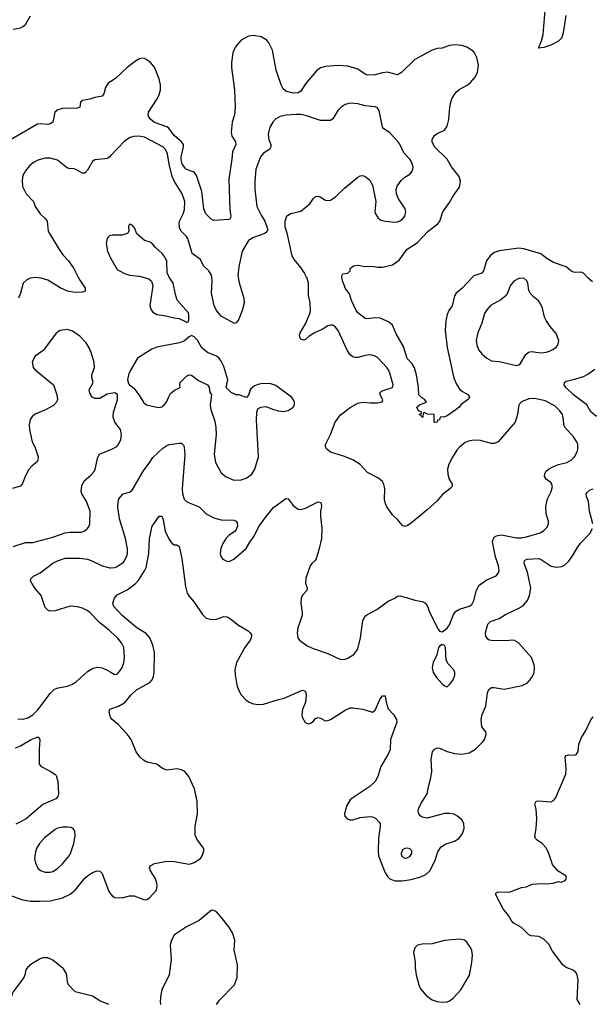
# Model space of a CAD drawing. Header units: inches. Extents: x 1682530 to 1839546, y 640742 to 791647.
# Tile 747 of 923: x 1829264 to 1833874, y 714132 to 722076. Entities that reach past the tile are written whole.
import ezdxf

# ---------------------------------------------------------------- set-up
doc = ezdxf.new("R2010")
doc.units = ezdxf.units.IN
doc.header["$MEASUREMENT"] = 0
for name, color, linetype in [('B8721', 7, 'Continuous'), ('B8722', 7, 'Continuous'), ('B8731', 7, 'Continuous'), ('B8732', 7, 'Continuous')]:
    doc.layers.add(name, color=color, linetype=linetype)

msp = doc.modelspace()

# ---------------------------------------------------------------- linework, layer by layer
at = {"layer": 'B8721', "color": 5}
for points, elevation in [([(1829736.5, 720000), (1829750, 719974), (1829792.7, 719910), (1829793.2, 719886.8), (1829770, 719878), (1829710, 719875.1), (1829650, 719885.4), (1829590, 719912.8), (1829490, 719975.4), (1829438, 719990), (1829390, 719995.8), (1829348.7, 719991.3), (1829321.7, 719978.3), (1829290.8, 719950), (1829270.6, 719870), (1829253, 719830)], 640), ([(1830000, 719059.6), (1829970, 719054), (1829910, 719021.2), (1829870, 719021.2), (1829849.2, 719030), (1829830, 719062), (1829823.7, 719090), (1829857.2, 719150), (1829844.5, 719190), (1829847, 719210), (1829867, 719270), (1829864.5, 719310), (1829840.9, 719390), (1829824.5, 719430), (1829799.5, 719470), (1829750, 719522), (1829690, 719562), (1829650, 719576.2), (1829590.4, 719569.6), (1829560.7, 719550), (1829451.9, 719408.1), (1829390, 719361.2), (1829365.3, 719314.7), (1829372.7, 719270), (1829388, 719250), (1829536.4, 719130), (1829563.1, 719050), (1829568.7, 719011.3), (1829561.1, 718990), (1829536.4, 718963.6), (1829472.3, 718927.7), (1829387.5, 718892.5), (1829364.8, 718875.2), (1829348.8, 718850), (1829340.9, 718810), (1829343.1, 718770), (1829365.7, 718670), (1829384.9, 718630), (1829413, 718550), (1829410, 718522), (1829404, 718510), (1829364.2, 718475.8), (1829336.2, 718443.8), (1829302.2, 718377.8), (1829285.5, 718334.5), (1829270, 718312.7), (1829205.2, 718294.8)], 660), ([(1829210, 717827), (1829310, 717857.1), (1829370, 717858), (1829530, 717900.9), (1829630, 717936), (1829670, 717941.7), (1829758.9, 717941.1), (1829784, 717950), (1829809.6, 717970.4), (1829823.7, 717990), (1829829.5, 718010), (1829831.3, 718110), (1829803.1, 718190), (1829765.7, 718250), (1829759.7, 718270), (1829764.1, 718315.9), (1829784.5, 718355.5), (1829838.6, 718401.4), (1829864.2, 718430), (1829872.8, 718450), (1829893, 718547), (1829907, 718570), (1830000, 718608.4)], 660), ([(1830000, 717137.9), (1829986.3, 717150), (1829909.2, 717209.2), (1829830, 717292.4), (1829807.6, 717310), (1829770, 717327.7), (1829730, 717339.8), (1829670, 717345.6), (1829550, 717308), (1829510, 717305.4), (1829490, 717312.8), (1829470, 717332.7), (1829437.2, 717430), (1829388.3, 717488.3), (1829362, 717530), (1829351.6, 717550), (1829354.9, 717565.1), (1829374.3, 717585.7), (1829430, 717614.6), (1829530, 717691.3), (1829570, 717711.2), (1829630, 717731.2), (1829750, 717730.8), (1829810, 717723), (1829846.7, 717710), (1829930, 717669.2), (1829990, 717653.2), (1830000, 717653.9)], 640), ([(1829250, 716434.6), (1829290, 716432.7), (1829330, 716443.6), (1829370, 716468.1), (1829410, 716507.7), (1829510, 716641), (1829544.4, 716675.6), (1829573.1, 716686.9), (1829650, 716699), (1829690, 716715.2), (1829722.6, 716737.4), (1829810, 716816.9), (1829850, 716840.7), (1829890, 716851.1), (1829930, 716845.8), (1829969.3, 716829.3), (1830000, 716810.8)], 640), ([(1830000, 716443.7), (1829995.6, 716450), (1829985.1, 716490), (1829990, 716513), (1830000, 716516.5)], 620), ([(1829230, 716201.7), (1829270, 716217.7), (1829356.2, 716270), (1829410.3, 716290.2), (1829421.3, 716281.3), (1829427, 716267), (1829420.8, 716190), (1829420.5, 716070), (1829436, 716050), (1829510, 716014.4), (1829547.3, 715990), (1829557.5, 715977.5), (1829571.7, 715930), (1829577.8, 715830), (1829571.6, 715810), (1829554, 715790), (1829450, 715743.5), (1829315.3, 715630), (1829233.9, 715586.1)], 620), ([(1829150, 715027.7), (1829277.7, 714977.7), (1829350, 714965.2), (1829430, 714963.5), (1829510, 714968), (1829610, 714992.6), (1829670, 715021.1), (1829710, 715053.4), (1829788.6, 715150), (1829809.9, 715170.1), (1829850, 715196), (1829890, 715210.3), (1829910, 715206.4), (1829928.9, 715188.9), (1829982.9, 715042.9), (1830000, 715020.1)], 620), ([(1829984, 714130), (1829910, 714161.6), (1829850, 714198.7), (1829710, 714231.8), (1829656.3, 714290), (1829649.7, 714310), (1829645.1, 714365.1), (1829636.3, 714390), (1829618, 714418), (1829530, 714488.2), (1829490, 714507.1), (1829450, 714508.5), (1829430, 714500.4), (1829361.4, 714458.6), (1829326, 714430), (1829313.4, 714410), (1829306.3, 714370), (1829298, 714350), (1829210, 714233), (1829202.6, 714217.4), (1829189.4, 714170), (1829179.5, 714080.5)], 620)]:
    msp.add_lwpolyline(points, dxfattribs=dict(at, elevation=elevation))
at = {"layer": 'B8721', "color": 5, "elevation": 640}
msp.add_lwpolyline([(1829650, 715562.9), (1829610, 715562.4), (1829570, 715552.8), (1829550, 715542.4), (1829463.7, 715476.3), (1829423.1, 715430), (1829400.3, 715390), (1829388.5, 715350), (1829384.4, 715310), (1829392.5, 715272.5), (1829410.5, 715230.5), (1829432.5, 715212.5), (1829470, 715198), (1829510, 715198.4), (1829530, 715204.4), (1829570, 715228.2), (1829610, 715266), (1829662.9, 715330), (1829673.6, 715350), (1829700.7, 715430), (1829712.1, 715492.1), (1829709.2, 715530), (1829694, 715550), (1829678, 715558)], close=True, dxfattribs=at)
at = {"layer": 'B8722', "color": 5}
for points, elevation in [([(1829210, 721999.6), (1829270, 722011.7), (1829290, 722021.1), (1829310, 722038.4), (1829351.9, 722108.1)], 620), ([(1830000, 721578.2), (1829976.7, 721563.3), (1829955.6, 721530), (1829942, 721478), (1829930, 721458.4), (1829870, 721449.6), (1829830, 721436.3), (1829770, 721424.5), (1829755.5, 721410), (1829748.2, 721371.8), (1829730, 721361.6), (1829610, 721359.7), (1829571.9, 721348.1), (1829547.7, 721330), (1829530.4, 721250), (1829510, 721235.6), (1829490, 721229.7), (1829430, 721235.8), (1829407.4, 721232.6), (1829190, 721107.8)], 620), ([(1830000, 720979.8), (1829990, 720969.2), (1829970, 720957.2), (1829950, 720952.7), (1829870, 720946), (1829850, 720933.2), (1829810, 720861.2), (1829790, 720839.3), (1829770, 720838.4), (1829710, 720871.5), (1829690, 720875.6), (1829670, 720873.6), (1829650, 720879.7), (1829570, 720943.5), (1829510, 720959.7), (1829470, 720958.9), (1829410, 720942.3), (1829375.2, 720924.8), (1829343.4, 720896.6), (1829310, 720858), (1829290, 720819), (1829282.8, 720782.8), (1829286.7, 720730), (1829317.4, 720670), (1829375.3, 720610), (1829387.7, 720570), (1829427.7, 720510), (1829470, 720473.4), (1829486, 720450), (1829493.4, 720370), (1829504.2, 720350), (1829581.8, 720221.8), (1829615.6, 720175.6), (1829658.3, 720130), (1829700.3, 720070), (1829736.5, 720000)], 640), ([(1830000, 720334.5), (1829988.4, 720331.6), (1829977.5, 720322.5), (1829968.2, 720310), (1829961.1, 720270), (1829972.8, 720210), (1829987.8, 720170), (1830000, 720148.6)], 660)]:
    msp.add_lwpolyline(points, dxfattribs=dict(at, elevation=elevation))
at = {"layer": 'B8731', "color": 5}
for points, elevation in [([(1830000, 717653.9), (1830030, 717656.1), (1830050, 717664), (1830100, 717700), (1830110, 717710.4), (1830128.1, 717750), (1830133.4, 717770), (1830133.4, 717806.6), (1830117.9, 717890), (1830069, 718050), (1830055.9, 718144.1), (1830057.2, 718182.7), (1830063.6, 718210), (1830099, 718250), (1830150, 718263.8), (1830170, 718280.5), (1830263.1, 718436.9), (1830314.6, 718505.4), (1830336.6, 718543.4), (1830419.4, 718620.6), (1830450, 718641.6), (1830470, 718648.2), (1830550, 718660.3), (1830570, 718658.4), (1830583.8, 718643.8), (1830589.1, 718629.1), (1830594.5, 718565.5), (1830573.4, 718290), (1830576.5, 718250), (1830590, 718208), (1830610, 718188.2), (1830630, 718177.1), (1830710, 718145.7), (1830768.9, 718088.9), (1830830, 718058), (1830890, 718042), (1830990, 718038), (1831010.4, 718030.4), (1831018, 718018), (1831020.7, 717990), (1831010, 717962), (1831001, 717950), (1830950, 717916), (1830930, 717892.7), (1830901.6, 717850), (1830886.4, 717810), (1830881.6, 717770), (1830884.9, 717744.9), (1830903.4, 717723.4), (1830930, 717710.6), (1830953.8, 717706.2), (1830990, 717723), (1831089.4, 717810), (1831118.9, 717861.1), (1831155.1, 717910), (1831191.6, 717988.4), (1831251.1, 718068.9), (1831310, 718140.5), (1831410, 718214), (1831430, 718210.7), (1831470, 718158), (1831490, 718139.3), (1831510, 718128.2), (1831530, 718124.4), (1831570, 718134.4), (1831670, 718186.8), (1831690, 718181), (1831694.6, 718174.6), (1831697.1, 718150), (1831688.8, 718111.2), (1831688.7, 718070), (1831701.1, 717970), (1831697, 717890), (1831679.5, 717810), (1831654, 717726), (1831647.3, 717712.7), (1831620.7, 717690), (1831605.5, 717670), (1831570.6, 717570), (1831568.4, 717530), (1831581.6, 717490), (1831579.1, 717470), (1831545.5, 717434.5), (1831534.4, 717410), (1831530.4, 717369.6), (1831543.1, 717290), (1831541.3, 717270), (1831506, 717170), (1831501.6, 717130), (1831507.7, 717090), (1831520.7, 717070), (1831583.6, 717023.6), (1831630, 717002), (1831750, 716962), (1831850, 716915.5), (1831890, 716916.3), (1831910, 716924.9), (1831961.7, 716958.3), (1831990, 717001), (1832012.8, 717090), (1832031.8, 717230), (1832050, 717264), (1832064, 717276), (1832143.3, 717316.7), (1832234.2, 717385.9), (1832288.7, 717410), (1832310, 717426), (1832330, 717426.8), (1832392.5, 717412.5), (1832450, 717394), (1832510, 717382), (1832530.4, 717370.4), (1832550.3, 717350.3), (1832570.5, 717290), (1832638, 717158), (1832650, 717142), (1832670, 717138), (1832710, 717166.8), (1832730, 717194), (1832761.8, 717278.2), (1832777.8, 717302.2), (1832810, 717321.7), (1832890, 717344), (1832910, 717358.7), (1832926.2, 717390), (1832946.9, 717473.1), (1832970, 717513.4), (1833030, 717558.3), (1833106.6, 717590), (1833125.3, 717614.7), (1833129.6, 717630.4), (1833124.4, 717670), (1833102.4, 717742.4), (1833079.8, 717850), (1833077.7, 717870), (1833090, 717900.5), (1833110, 717912), (1833150, 717919.5), (1833270, 717896.8), (1833310, 717897.1), (1833350, 717903.5), (1833462.6, 717937.4), (1833490, 717954), (1833517, 717983), (1833528.2, 718010), (1833529.7, 718030), (1833509.7, 718090), (1833508.2, 718150), (1833521.1, 718210), (1833551, 718270), (1833561, 718310), (1833550, 718340.7), (1833509.6, 718370), (1833501.4, 718381.4), (1833497.4, 718390), (1833498.5, 718410), (1833507.2, 718430), (1833529.7, 718450), (1833570, 718471.7), (1833610, 718488.6), (1833677.2, 718502.8), (1833714.8, 718525.2), (1833739.1, 718550), (1833759.1, 718590), (1833765.4, 718610), (1833764, 718650), (1833756.9, 718670), (1833729.8, 718710), (1833659.7, 718790), (1833651, 718810), (1833650.7, 718850), (1833640.3, 718890), (1833620, 718920), (1833579.7, 718959.7), (1833501.5, 719001.5), (1833418.8, 719018.8), (1833370, 719017.4), (1833310, 718992.8), (1833288, 718970), (1833278.7, 718890), (1833259.5, 718830), (1833122, 718670), (1833090, 718656.3), (1833070, 718656.9), (1832970, 718683), (1832910, 718682.4), (1832883.4, 718676.6), (1832855.8, 718664.2), (1832810, 718627.3), (1832790, 718604.5), (1832754.1, 718545.9), (1832725.7, 718490), (1832713.7, 718450), (1832716.5, 718410), (1832728.7, 718370), (1832752.4, 718330), (1832750.5, 718310), (1832732.7, 718290), (1832673.7, 718246.3), (1832629.1, 718190.9), (1832550, 718121.6), (1832423, 718017), (1832390, 717993), (1832370, 717987.6), (1832350, 717995.6), (1832310, 718042.9), (1832270, 718080.9), (1832225.6, 718145.6), (1832213.6, 718170), (1832204.9, 718204.9), (1832208.3, 718290), (1832199.7, 718330), (1832189.6, 718350), (1832156.6, 718376.6), (1832070, 718422.4), (1832010, 718487.6), (1831950, 718525.6), (1831875.2, 718555.2), (1831770, 718588.3), (1831739.6, 718610), (1831729.6, 718630), (1831729.6, 718650), (1831771.3, 718730), (1831808.2, 718830), (1831850.9, 718889.1), (1831930, 718948.7), (1831990, 718983), (1832030, 718990.4), (1832090, 718983.8), (1832150, 718986.4), (1832186, 718994), (1832192.3, 719010), (1832171.6, 719050), (1832172.3, 719070), (1832196.4, 719083.6), (1832270, 719107.7), (1832276.9, 719130), (1832250, 719225.2), (1832238, 719250), (1832225.1, 719270), (1832150, 719351.6), (1832125.4, 719365.4), (1832090, 719372.8), (1832050, 719366.9), (1831990, 719349.7), (1831970, 719349.7), (1831950, 719355.8), (1831930, 719371.5), (1831904.4, 719410), (1831832.1, 719570), (1831810, 719596.3), (1831790, 719611), (1831770, 719612.3), (1831750, 719605.6), (1831703.4, 719576.6), (1831647.9, 719552.1), (1831598, 719522), (1831570, 719497.2), (1831552, 719490), (1831536.5, 719496.5), (1831526.8, 719506.8), (1831520.9, 719530), (1831525.1, 719550), (1831570, 719622.8), (1831606.3, 719710), (1831609.7, 719730), (1831606.6, 719790), (1831593.7, 719853.7), (1831593.6, 719950), (1831581.3, 719990), (1831576.2, 720000)], 640), ([(1830259.9, 720000), (1830270, 719997.6), (1830304.4, 719984.4), (1830325.8, 719965.8), (1830337.3, 719930), (1830312.7, 719770), (1830321.1, 719741.1), (1830337.1, 719717.1), (1830370, 719699.1), (1830430, 719690.6), (1830510, 719670.7), (1830550, 719666.8), (1830602, 719642), (1830610, 719634), (1830622, 719638), (1830628, 719652), (1830628.7, 719690), (1830624, 719710), (1830534, 719814), (1830519.3, 719859.3), (1830500.7, 719950), (1830469.9, 720000)], 660), ([(1831026, 720000), (1831033.5, 719953.5), (1831070.4, 719829.6), (1831075.3, 719790), (1831058.4, 719730), (1831030, 719661.2), (1831010, 719629.2), (1830995.2, 719624.8), (1830890, 719685.4), (1830849.8, 719730), (1830833.5, 719770), (1830810.6, 719870), (1830817.1, 719970), (1830812.5, 720000)], 640), ([(1832916.6, 720000), (1832830, 719907.8), (1832782.6, 719870), (1832770, 719849.2), (1832752, 719768), (1832725.7, 719730), (1832710, 719697.2), (1832700.8, 719650), (1832696.1, 719570), (1832711.1, 719431.1), (1832765.2, 719185.2), (1832788.5, 719130), (1832814, 719094), (1832836.3, 719076.3), (1832884, 719050), (1832890.7, 719030), (1832874, 719010), (1832821, 718970), (1832806.8, 718950), (1832782.8, 718930), (1832710, 718880.9), (1832690, 718872.7), (1832654, 718870), (1832650, 718848), (1832634, 718846), (1832630, 718828), (1832610, 718826), (1832606, 718830), (1832606, 718890), (1832554, 718894), (1832538, 718898), (1832530, 718906), (1832518, 718902), (1832514, 718870), (1832510, 718866), (1832502, 718882), (1832486, 718890), (1832502, 718898), (1832506, 718910), (1832481.2, 718921.2), (1832466.6, 718950), (1832489.4, 718970), (1832545.2, 718990), (1832532, 719010), (1832506.3, 719026.3), (1832483.1, 719050), (1832479.8, 719110), (1832462.9, 719210), (1832447.9, 719267.9), (1832430, 719299.7), (1832390, 719342.4), (1832358.8, 719438.8), (1832301, 719541), (1832270, 719612.3), (1832239.5, 719639.5), (1832170, 719668), (1832130, 719669.7), (1832070, 719663.5), (1832050, 719666.3), (1831989.6, 719710), (1831976.2, 719730), (1831940.5, 719810), (1831923.3, 719863.3), (1831888, 719910), (1831884.2, 719930), (1831866, 719970), (1831862.4, 720000)], 620), ([(1833882.5, 719962.5), (1833849.6, 719989.7), (1833840.2, 720000)], 620), ([(1833914.4, 718874.4), (1833870, 718912), (1833838.3, 718970), (1833730, 719049.8), (1833669.6, 719110), (1833656.2, 719130), (1833658, 719150), (1833670, 719159.3), (1833750, 719178.3), (1833810, 719198.3), (1833844.5, 719215.5), (1833903.5, 719256.5)], 620), ([(1830000, 718608.4), (1830008.2, 718611.8), (1830046.5, 718633.5), (1830064.7, 718655.3), (1830078.7, 718690), (1830083.9, 718730), (1830075.7, 718770), (1830031.9, 718830), (1830016.8, 718870), (1830019.8, 718910), (1830054, 719010), (1830051.8, 719051.8), (1830030, 719065.2), (1830000, 719059.6)], 660), ([(1833885.4, 718010), (1833859.8, 718110), (1833851.3, 718190), (1833834.5, 718230), (1833832.3, 718250), (1833839.1, 718260.9), (1833860.1, 718279.9), (1833890, 718292.4)], 620), ([(1830000, 716516.5), (1830061.8, 716538.2), (1830112.3, 716567.7), (1830163.9, 716630), (1830205.7, 716670), (1830313.6, 716730), (1830331.2, 716750), (1830342.7, 716777.3), (1830348.5, 716810), (1830349.8, 716970), (1830337.2, 717030), (1830312.2, 717090), (1830283.7, 717123.7), (1830209.6, 717170), (1830089.7, 717270), (1830022.7, 717342.7), (1830015.3, 717370), (1830029.2, 717410), (1830050, 717436.9), (1830130, 717475.3), (1830195.3, 717524.7), (1830224, 717556), (1830271, 717630), (1830282.9, 717657.1), (1830304.7, 717770), (1830309.7, 717889.7), (1830330.9, 717989.1), (1830390, 718070.6), (1830410, 718070.7), (1830422, 718042), (1830437.4, 717950), (1830470, 717882), (1830490, 717853.4), (1830510, 717840.5), (1830530, 717839.1), (1830550, 717824.7), (1830572.1, 717727.9), (1830602.3, 717502.3), (1830615.8, 717450), (1830627, 717427), (1830670, 717378), (1830737.5, 717277.5), (1830769, 717249), (1830810, 717237.1), (1830850, 717239.5), (1830910, 717261.1), (1830937.3, 717257.3), (1830962.7, 717242.7), (1831027.2, 717190), (1831106.5, 717146.5), (1831123.1, 717130), (1831132.6, 717112.6), (1831130.3, 717090), (1831122, 717070), (1831080.9, 717010), (1831012, 716890), (1830998.7, 716830), (1831001.3, 716790), (1831015.8, 716710), (1831028.5, 716670), (1831050.3, 716630.3), (1831087.9, 716587.9), (1831114.8, 716570), (1831150, 716557), (1831190, 716551.8), (1831230, 716554.6), (1831350, 716591.7), (1831398, 716602), (1831530, 716662), (1831550, 716666.8), (1831570, 716654.8), (1831575.5, 716630), (1831567.7, 716570), (1831544.9, 716510), (1831538.8, 716470), (1831541, 716450), (1831564.9, 716404.9), (1831590, 716396), (1831610, 716400.7), (1831630, 716414), (1831650, 716437.3), (1831670, 716447.3), (1831690, 716442), (1831730, 716419.1), (1831750, 716422), (1831770, 716430.5), (1831890, 716506.7), (1831930, 716523.1), (1831950, 716524.4), (1832030, 716514.4), (1832110, 716490.7), (1832130, 716504.7), (1832170, 716596), (1832190, 716621), (1832210, 716622), (1832218.4, 716570), (1832236.5, 716516.5), (1832279.5, 716470), (1832303.1, 716430), (1832304.4, 716410), (1832255.5, 716270), (1832250.5, 716189.5), (1832234.8, 716150), (1832177.3, 716050), (1832153.4, 715970), (1832130.7, 715930), (1832086.8, 715890), (1831950, 715799.5), (1831930, 715780.9), (1831903.4, 715736.6), (1831893, 715710), (1831882.8, 715670), (1831886, 715650), (1831904.7, 715630), (1831930, 715622), (1831950, 715622), (1832010, 715640.5), (1832090, 715647.3), (1832110, 715644.9), (1832134.2, 715634.2), (1832162.8, 715602.8), (1832170.4, 715590), (1832170.4, 715570.4), (1832157.3, 715470), (1832155, 715370), (1832158.6, 715330), (1832212.1, 715192.1), (1832230, 715164.2), (1832250, 715144.9), (1832290, 715127.7), (1832348.1, 715128.1), (1832420.4, 715139.6), (1832499.8, 715160.2), (1832539.4, 715180.6), (1832571.1, 715210), (1832611.9, 715288.1), (1832636.9, 715363.1), (1832660.6, 715399.4), (1832695, 715425), (1832770.6, 715449.4), (1832806, 715470), (1832835.1, 715510), (1832848.3, 715550), (1832844.4, 715590), (1832830, 715619.6), (1832793.6, 715650), (1832765.2, 715665.2), (1832730, 715672.9), (1832690, 715670.8), (1832550, 715634.5), (1832510, 715642), (1832494, 715654), (1832482.6, 715670), (1832478, 715690), (1832480.9, 715710), (1832499.8, 715750), (1832549.8, 715830), (1832562.3, 715897.7), (1832579.9, 715960.1), (1832586.5, 716010), (1832581.2, 716110), (1832593.7, 716170), (1832608.8, 716191.2), (1832630, 716202.3), (1832650, 716200.2), (1832710, 716172.9), (1832770, 716155.5), (1832830, 716149.3), (1832890, 716162), (1832940.7, 716190), (1832999.5, 716250), (1833012, 716270), (1833025.2, 716310), (1833024, 716330), (1832991.4, 716371.4), (1832985.4, 716430), (1832994.3, 716470), (1833023.1, 716536.9), (1833035.7, 716644.3), (1833047.5, 716672.5), (1833070, 716687.7), (1833090, 716688.3), (1833170, 716673.8), (1833315.6, 716704.4), (1833355.8, 716724.2), (1833376.4, 716743.6), (1833395.4, 716770), (1833412.6, 716810), (1833416.8, 716843.2), (1833414.2, 716870), (1833392.4, 716930), (1833286.9, 717050), (1833249.1, 717069.1), (1833170, 717064.7), (1833070, 717067.1), (1833050.6, 717070.6), (1833038.2, 717078.2), (1833022.7, 717102.7), (1833020.5, 717130), (1833040.3, 717199.7), (1833059.6, 717220.4), (1833130, 717246.2), (1833181.8, 717278.2), (1833295.1, 717330), (1833326.9, 717353.1), (1833358.7, 717390), (1833375.8, 717430), (1833384.8, 717490), (1833357.9, 717617.9), (1833332.8, 717690), (1833334, 717710), (1833341.8, 717718.2), (1833356.1, 717723.9), (1833450, 717728.9), (1833470, 717721.7), (1833550, 717667.2), (1833590, 717658), (1833635.6, 717664.4), (1833661, 717679), (1833690, 717705.5), (1833722.4, 717750), (1833761.1, 717818.9), (1833787.3, 717852.7), (1833862, 717930), (1833883.6, 717970)], 620), ([(1830000, 716810.8), (1830030, 716792.7), (1830050, 716797.1), (1830070, 716816.3), (1830090, 716850.8), (1830103, 716890), (1830108, 716930), (1830104, 717010), (1830084.4, 717050), (1830054, 717090), (1830000, 717137.9)], 640), ([(1830000, 715020.1), (1830010, 715006.8), (1830030, 714993.4), (1830090, 714990.6), (1830150, 715007.3), (1830187.1, 715007.1), (1830270, 714974.8), (1830290, 714978.8), (1830309.5, 714990.5), (1830366.6, 715053.4), (1830373.1, 715086.9), (1830371.1, 715110), (1830356.3, 715150), (1830317.6, 715210), (1830309.6, 715230), (1830317.2, 715250), (1830351.7, 715268.3), (1830450, 715287), (1830510, 715283.7), (1830630, 715263.7), (1830650, 715268.5), (1830670, 715276.4), (1830722.7, 715310), (1830735.1, 715330), (1830749.4, 715370), (1830749.3, 715390), (1830697.2, 715457.3), (1830678.3, 715498.3), (1830678.5, 715570), (1830696.8, 715670), (1830695.8, 715770), (1830674.5, 715870), (1830628.4, 715970), (1830595.1, 716010), (1830570, 716024.7), (1830530, 716031.5), (1830450, 716021.2), (1830415.5, 716035.5), (1830370, 716069), (1830290, 716086.6), (1830261.7, 716101.7), (1830232, 716130), (1830203.7, 716170), (1830162.7, 716270), (1830131.5, 716311.5), (1830059.3, 716390), (1830009.6, 716430), (1830000, 716443.7)], 620), ([(1833782.9, 714130), (1833760.7, 714170), (1833768.2, 714330), (1833759.8, 714370), (1833749.8, 714389.8), (1833727, 714407), (1833670, 714429.8), (1833644.2, 714450), (1833561.2, 714561.2), (1833530, 714617), (1833490, 714658.4), (1833450, 714680.7), (1833390, 714686), (1833370, 714692), (1833310, 714751.8), (1833243.7, 714790), (1833227.3, 714810), (1833207, 714850), (1833162.8, 714902.8), (1833104.1, 715015.9), (1833102.7, 715030), (1833121.3, 715038.7), (1833210, 715038.3), (1833310, 715074.9), (1833350, 715080.4), (1833397.5, 715102.5), (1833470, 715107.7), (1833510, 715104.9), (1833566, 715110), (1833610, 715122.8), (1833630, 715118.8), (1833662, 715130), (1833670, 715142), (1833673.2, 715150), (1833668, 715170), (1833605.6, 715205.6), (1833560.9, 715260.9), (1833531.8, 715350), (1833510, 715396), (1833478, 715430), (1833436.3, 715456.3), (1833424.5, 715470), (1833418.4, 715490), (1833429.6, 715550), (1833435.1, 715630), (1833427.8, 715707.8), (1833417.2, 715750), (1833428.7, 715770), (1833446.6, 715773.4), (1833550, 715766.4), (1833570, 715778), (1833584.1, 715795.9), (1833667.1, 715990), (1833672.2, 716032.2), (1833662, 716130), (1833670, 716140.7), (1833690, 716145.5), (1833736.6, 716143.4), (1833751.2, 716148.8), (1833760.1, 716159.9), (1833767.2, 716172.8), (1833774.5, 716230), (1833795.8, 716284.2), (1833830, 716342.8), (1833870, 716427.3), (1833890, 716450.8)], 580), ([(1830852.1, 714130), (1830875.2, 714164.8), (1830995.1, 714290), (1831017, 714350), (1831019.6, 714450), (1830993.3, 714570), (1830998.3, 714650), (1830981, 714710), (1830950, 714758.7), (1830890, 714835.1), (1830850, 714877.2), (1830830, 714889.2), (1830810, 714892.7), (1830710, 714809.6), (1830610, 714756.3), (1830521.3, 714698.7), (1830510, 714689), (1830487.3, 714650), (1830478, 714610), (1830484.9, 714490), (1830468.5, 714370), (1830411.5, 714250), (1830400.9, 714210), (1830396.5, 714156.5), (1830400.3, 714130)], 620)]:
    msp.add_lwpolyline(points, dxfattribs=dict(at, elevation=elevation))
for points, elevation in [([(1833330, 719991.9), (1833290, 719988.4), (1833250, 719966), (1833220.3, 719930), (1833198.7, 719870), (1833187.8, 719852.3), (1833143.6, 719816.4), (1833062, 719770), (1833030, 719735.1), (1833013, 719707), (1832990, 719629), (1832958.7, 719550), (1832946, 719490), (1832950.3, 719450), (1832966.7, 719410), (1832990, 719379.1), (1833030, 719344.9), (1833070, 719323), (1833130, 719317.6), (1833270, 719287.3), (1833290, 719290.8), (1833300.1, 719299.9), (1833345.7, 719374.3), (1833366.1, 719393.9), (1833390, 719398), (1833471.1, 719388.9), (1833510, 719393.7), (1833537.1, 719402.9), (1833564.4, 719415.6), (1833590, 719434.8), (1833602.7, 719450), (1833612.1, 719487.9), (1833590, 719544), (1833540.8, 719600.8), (1833510, 719649.2), (1833497.1, 719677.1), (1833479.7, 719750), (1833460.5, 719790), (1833445.1, 719810), (1833403.7, 719843.7), (1833379.6, 719870), (1833371.1, 719891.1), (1833362.4, 719950), (1833355, 719970)], 640), ([(1830650, 719528), (1830630, 719518), (1830594.2, 719485.8), (1830552.1, 719467.9), (1830370, 719433.6), (1830330, 719418.4), (1830213.4, 719346.6), (1830156.1, 719243.9), (1830142, 719210), (1830134, 719170), (1830142, 719142), (1830150.5, 719130.5), (1830184.1, 719104.1), (1830226.3, 719046.3), (1830263.9, 718983.9), (1830286, 718970), (1830370, 718948.8), (1830390, 718947.2), (1830410, 718952.7), (1830430, 718968), (1830447.3, 718990), (1830465.4, 719034.6), (1830480.8, 719059.2), (1830513, 719087), (1830558, 719110), (1830555.3, 719130), (1830559, 719150), (1830610, 719201), (1830630, 719210.8), (1830650, 719207.3), (1830704.9, 719164.9), (1830778, 719130), (1830792, 719110), (1830796, 719070), (1830810.8, 719050), (1830799.1, 718970), (1830805.5, 718930), (1830837.1, 718837.1), (1830845.8, 718785.8), (1830847.1, 718730), (1830833.4, 718570), (1830842.8, 718502.7), (1830890, 718420.7), (1830930, 718388), (1830990, 718360.4), (1831050, 718364.4), (1831090, 718377.6), (1831135.1, 718410), (1831159.7, 718450), (1831191.1, 718550), (1831172.7, 718847.3), (1831177.2, 718910), (1831184, 718936), (1831209.1, 718950.9), (1831250, 718954.8), (1831310.5, 718930.5), (1831350, 718920.5), (1831390, 718916.3), (1831430, 718924), (1831469, 718950), (1831481.2, 718970), (1831481.2, 718990), (1831473.2, 719010), (1831457.2, 719030), (1831330, 719125.1), (1831290, 719138.9), (1831219.9, 719140.1), (1831186.7, 719133.3), (1831158.4, 719121.6), (1831125.8, 719094.2), (1831110, 719046), (1831092, 719028), (1831030, 719048.7), (1831010, 719049), (1830970, 719069), (1830928, 719110), (1830943.7, 719170), (1830910, 719279), (1830890, 719320.9), (1830870, 719347), (1830850, 719362.4), (1830779, 719390), (1830753.2, 719410), (1830733.2, 719430), (1830699, 719490), (1830670, 719518)], 660), ([(1832670, 717035.3), (1832650, 717022), (1832641, 717010), (1832627.1, 716952.9), (1832598.8, 716890), (1832591, 716850), (1832598.8, 716810), (1832626, 716770), (1832670, 716718), (1832690, 716702), (1832710, 716694), (1832730, 716712), (1832759, 716750), (1832773.2, 716786.8), (1832774, 716810), (1832764, 716830), (1832720.2, 716880.2), (1832702, 716910), (1832699, 717010), (1832690, 717028)], 640), ([(1832390, 715391.8), (1832370, 715389.5), (1832350, 715378), (1832339.5, 715350), (1832343.7, 715330), (1832350, 715322.4), (1832370, 715310.4), (1832390, 715313.4), (1832410, 715324), (1832426.3, 715350), (1832427, 715370), (1832419.4, 715379.4), (1832410, 715387)], 640), ([(1832810, 714657.8), (1832690, 714646), (1832590, 714619.5), (1832510, 714617.2), (1832471.1, 714608.9), (1832451.1, 714588.9), (1832441, 714550), (1832453.7, 714473.7), (1832453.4, 714426.6), (1832460.4, 714370), (1832482.6, 714290), (1832497.5, 714257.5), (1832542.5, 714202.5), (1832590, 714168.4), (1832630, 714154), (1832670, 714150.3), (1832710, 714152), (1832730, 714160.3), (1832759.3, 714180.7), (1832821.6, 714250), (1832892.5, 714367.5), (1832911.4, 714468.6), (1832915.7, 714530), (1832910, 714566), (1832899.8, 714590), (1832870, 714633.7), (1832850, 714649.8)], 620)]:
    msp.add_lwpolyline(points, close=True, dxfattribs=dict(at, elevation=elevation))
at = {"layer": 'B8732', "color": 5}
for points, elevation in [([(1833667.2, 722110), (1833646, 721970), (1833635.3, 721930), (1833610, 721902), (1833546.8, 721870), (1833490, 721852.3), (1833447, 721847), (1833473.1, 721906.9), (1833484.5, 721955.5), (1833500.4, 722150)], 580), ([(1831862.4, 720000), (1831861.2, 720010), (1831870, 720024.7), (1831910, 720032), (1831928, 720050), (1831928.7, 720070), (1831955.3, 720090), (1831990, 720095.3), (1832050, 720084.9), (1832110, 720087), (1832150, 720080.3), (1832190, 720080.9), (1832270, 720099.5), (1832324.4, 720135.6), (1832390, 720226), (1832470, 720276.5), (1832558.7, 720370), (1832636.3, 720430), (1832650.9, 720450), (1832675.2, 720524.8), (1832730, 720600.7), (1832761.6, 720658.4), (1832810, 720724), (1832819.7, 720770), (1832807.8, 720810), (1832747.6, 720890), (1832712, 720952), (1832609.8, 721049.8), (1832591.1, 721090), (1832589.7, 721110), (1832610, 721142), (1832630, 721156.9), (1832690, 721185.7), (1832710, 721216.3), (1832725.3, 721270), (1832732.8, 721370), (1832740.8, 721410), (1832750, 721438), (1832768.6, 721470), (1832786.1, 721493.9), (1832807.8, 721512.2), (1832871.4, 721548.6), (1832898.9, 721570), (1832933.7, 721610), (1832954.7, 721650), (1832964.4, 721710), (1832951, 721771), (1832931.8, 721810), (1832921.3, 721821.3), (1832870, 721854), (1832830, 721866.9), (1832770, 721872.3), (1832730, 721867), (1832670, 721846.9), (1832630, 721844.7), (1832590, 721831.1), (1832450, 721755.4), (1832342, 721650), (1832310, 721631), (1832230, 721652.1), (1832190, 721647.7), (1832130, 721631.7), (1832070, 721629.8), (1832050, 721636.4), (1831990, 721676), (1831910, 721701.5), (1831832.8, 721707.2), (1831730, 721699.7), (1831690, 721687.6), (1831656.7, 721663.3), (1831570, 721559.6), (1831530, 721498.4), (1831510, 721487.1), (1831470, 721482.7), (1831410, 721499.7), (1831390, 721519.7), (1831372.9, 721550), (1831332.9, 721670), (1831301.7, 721830), (1831273, 721890), (1831256.2, 721910), (1831210, 721936.9), (1831150, 721949.7), (1831110, 721942.4), (1831050, 721911.6), (1831011.4, 721868.6), (1830990.3, 721830), (1830983.1, 721810), (1830971.6, 721730), (1830971.7, 721690), (1830996.1, 721510), (1831002.2, 721370), (1830996.9, 721310), (1830976.5, 721250), (1830969.2, 721169.2), (1830976, 721136), (1831004.7, 721090), (1831008.2, 721070), (1830979.3, 721010), (1830974.2, 720950), (1830949.2, 720790), (1830959.6, 720539.6), (1830967.1, 720490), (1830961.1, 720470), (1830950, 720464.9), (1830830, 720457.4), (1830807.5, 720467.5), (1830766.3, 720510), (1830749.1, 720549.1), (1830734.1, 720690), (1830690, 720819.7), (1830670, 720845.1), (1830610, 720868.6), (1830598.1, 720878.1), (1830573.8, 720913.8), (1830566, 720946), (1830565.7, 720970), (1830585, 721050), (1830584.8, 721070), (1830569.8, 721090), (1830510, 721142.3), (1830462.8, 721202.8), (1830450, 721211.6), (1830350, 721247), (1830321.6, 721270), (1830306.3, 721290), (1830299.4, 721310), (1830302.5, 721330), (1830367.8, 721430), (1830387.8, 721470), (1830398.5, 721510), (1830399.3, 721550), (1830390, 721599.3), (1830350, 721694.5), (1830319.6, 721730), (1830290, 721753.3), (1830270, 721764.2), (1830250, 721766.3), (1830230, 721761.3), (1830197.5, 721742.5), (1830130, 721689.6), (1830037.6, 721602.4), (1830000, 721578.2)], 620), ([(1831576.2, 720000), (1831557.1, 720037.1), (1831530, 720077.6), (1831478.8, 720138.8), (1831461.6, 720170), (1831422.7, 720342.7), (1831403.9, 720403.9), (1831405.6, 720450), (1831415.1, 720484.9), (1831424.2, 720495.8), (1831450, 720512.4), (1831530, 720530.5), (1831603.6, 720590), (1831630, 720630.8), (1831649.2, 720650), (1831670, 720652.7), (1831688.1, 720648.1), (1831730, 720620.7), (1831750, 720616.3), (1831770, 720619.1), (1831810, 720647.3), (1831882.8, 720717.2), (1831990, 720805.5), (1832010, 720817.3), (1832030, 720818.8), (1832050.5, 720810.5), (1832084.5, 720784.5), (1832110, 720742), (1832135.5, 720610), (1832127.7, 720530), (1832130, 720514), (1832155.2, 720475.2), (1832179.9, 720459.9), (1832210.4, 720450.4), (1832290, 720443.1), (1832310, 720445.3), (1832330, 720454), (1832350, 720467), (1832369.6, 720490), (1832378, 720530), (1832373.3, 720550), (1832318.4, 720630), (1832301.6, 720670), (1832299.6, 720710), (1832307.2, 720732.8), (1832340.1, 720779.9), (1832370, 720806), (1832410, 720830.5), (1832427.3, 720850), (1832435.1, 720870), (1832435.8, 720890), (1832424.2, 720930), (1832411.5, 720950), (1832362.6, 721002.6), (1832330.8, 721070.8), (1832314.8, 721094.8), (1832250, 721162.9), (1832198, 721198), (1832190, 721209.2), (1832162.9, 721342.9), (1832150, 721365.2), (1832130, 721372), (1832050, 721382.4), (1831990, 721398.7), (1831930, 721401.6), (1831890, 721391.6), (1831855.5, 721370), (1831830, 721344.5), (1831790, 721276.2), (1831770, 721262), (1831690, 721262.4), (1831570, 721302.2), (1831530, 721310.7), (1831490, 721312.4), (1831413.5, 721306.5), (1831363.7, 721296.3), (1831330, 721276.9), (1831305.3, 721250), (1831281.3, 721210), (1831266.6, 721153.4), (1831274.4, 721110), (1831290.4, 721070), (1831290.4, 721049.7), (1831278.8, 721030), (1831230, 720999.6), (1831206.3, 720970), (1831168.9, 720870), (1831160.3, 720770), (1831159.5, 720710), (1831177, 720570), (1831210, 720498.8), (1831241.3, 720450), (1831263, 720390), (1831261.1, 720378.9), (1831255.8, 720364.2), (1831241, 720350), (1831150, 720318.7), (1831110, 720295.1), (1831057.1, 720210), (1831030, 720081.2), (1831024.3, 720010), (1831026, 720000)], 640), ([(1830812.5, 720000), (1830810, 720016.2), (1830790, 720051.1), (1830745.1, 720090), (1830722, 720142), (1830654, 720190), (1830620.3, 720310), (1830608.4, 720328.4), (1830565.4, 720370), (1830554.7, 720390), (1830549.8, 720430), (1830554, 720450), (1830583.5, 720510), (1830593.9, 720546.1), (1830595.3, 720610), (1830574.6, 720670), (1830511.6, 720771.6), (1830493.9, 720810), (1830469.9, 720909.9), (1830455.3, 720995.3), (1830439.2, 721030), (1830418, 721050), (1830270, 721128.4), (1830224.6, 721135.4), (1830185.7, 721134.3), (1830153.5, 721126.5), (1830110, 721097), (1830000, 720979.8)], 640), ([(1830469.9, 720000), (1830463.7, 720010), (1830454, 720034), (1830449.4, 720130), (1830430, 720169), (1830412.3, 720190), (1830358.2, 720238.2), (1830330, 720272.7), (1830310, 720284.5), (1830270, 720296), (1830209.3, 720349.3), (1830190, 720398), (1830170, 720418), (1830150, 720426), (1830142, 720410), (1830144.7, 720370), (1830132, 720350), (1830090, 720337.2), (1830010, 720337), (1830000, 720334.5)], 660), ([(1833840.2, 720000), (1833811.5, 720031.5), (1833790, 720038), (1833750, 720035.6), (1833730, 720039.6), (1833710, 720049.6), (1833670, 720082.9), (1833570, 720116), (1833514, 720150), (1833467, 720187), (1833330, 720227.6), (1833288.3, 720231.7), (1833130, 720211.6), (1833090, 720197.4), (1833058, 720170), (1833028.9, 720130), (1833004.4, 720050), (1832992, 720030), (1832926, 720010), (1832916.6, 720000)], 620), ([(1830000, 720148.6), (1830050, 720061.3), (1830110, 720027.6), (1830150, 720016), (1830230, 720007), (1830259.9, 720000)], 660)]:
    msp.add_lwpolyline(points, dxfattribs=dict(at, elevation=elevation))

doc.saveas('drawing.dxf')
